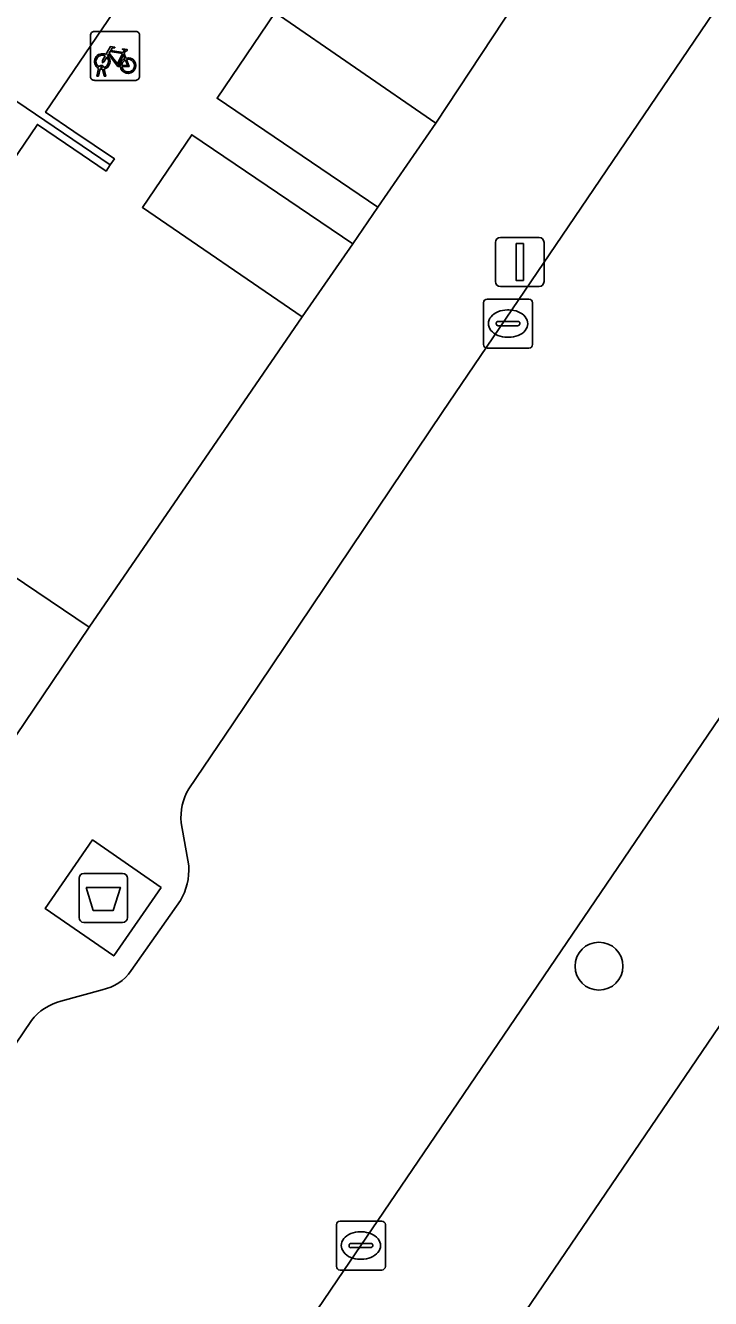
# Model space of a CAD drawing. Extents: x 159039 to 160102, y 381214 to 382524.
# Drawn here: x 159834.85 to 159848.84, y 382051.65 to 382077.64 of the extents above; entities that cross this region are included whole.
import ezdxf

# ---------------------------------------------------------------- set-up
doc = ezdxf.new("R2010")
doc.units = 0
for name, color, linetype in [('IMGEO_Afval_apart_plaats', 7, 'Continuous'), ('IMGEO_Boom', 7, 'Continuous'), ('IMGEO_Fietsenrek', 7, 'Continuous'), ('IMGEO_Groenvoorziening', 7, 'Continuous'), ('IMGEO_Kolk', 7, 'Continuous'), ('IMGEO_Lichtmast', 7, 'Continuous'), ('IMGEO_Pand', 7, 'Continuous'), ('IMGEO_Rijbaan_lokaal_gesloten', 7, 'Continuous'), ('IMGEO_Rijbaan_lokaal_open', 7, 'Continuous'), ('IMGEO_Voetpad_gesloten', 7, 'Continuous'), ('IMGEO_Voetpad_open', 7, 'Continuous')]:
    doc.layers.add(name, color=color, linetype=linetype)

msp = doc.modelspace()

# ---------------------------------------------------------------- linework, layer by layer
at = {"layer": 'IMGEO_Afval_apart_plaats'}
for p, q in [((159836.045, 382060.329), (159836.835, 382060.329)), ((159836.835, 382060.329), (159836.045, 382060.329)), ((159835.945, 382059.429), (159835.945, 382060.229)), ((159835.945, 382060.229), (159835.945, 382059.429)), ((159836.935, 382060.229), (159836.935, 382059.429)), ((159836.935, 382059.429), (159836.935, 382060.229)), ((159836.835, 382059.329), (159836.045, 382059.329)), ((159836.045, 382059.329), (159836.835, 382059.329))]:
    msp.add_line(p, q, dxfattribs=at)
msp.add_lwpolyline([(159836.088, 382060.043), (159836.792, 382060.043), (159836.643, 382059.573), (159836.237, 382059.573), (159836.088, 382060.043)], dxfattribs=at)
for centre, start, end in [((159836.045, 382060.229), 90, 180), ((159836.045, 382060.229), 90, 180), ((159836.835, 382060.229), 0, 90), ((159836.835, 382060.229), 360, 90), ((159836.045, 382059.429), 180, 270), ((159836.045, 382059.429), 180, 270), ((159836.835, 382059.429), 270, 0), ((159836.835, 382059.429), 270, 0)]:
    msp.add_arc(centre, 0.1, start, end, dxfattribs=at)
at = {"layer": 'IMGEO_Boom'}
msp.add_circle((159846.562, 382058.435), 0.489, dxfattribs=at)
at = {"layer": 'IMGEO_Fietsenrek'}
for p, q in [((159836.18, 382076.594), (159836.18, 382077.435)), ((159836.18, 382077.435), (159836.18, 382076.594)), ((159836.255, 382077.519), (159837.096, 382077.519)), ((159837.096, 382077.519), (159836.255, 382077.519)), ((159837.18, 382077.444), (159837.18, 382076.603)), ((159837.18, 382076.603), (159837.18, 382077.444)), ((159836.867, 382077.068), (159836.903, 382076.973)), ((159836.307, 382076.603), (159836.346, 382076.763)), ((159836.376, 382076.751), (159836.341, 382076.603)), ((159836.418, 382076.775), (159836.417, 382076.779)), ((159836.459, 382076.603), (159836.425, 382076.745)), ((159836.449, 382076.786), (159836.45, 382076.779)), ((159836.457, 382076.749), (159836.492, 382076.603)), ((159837.105, 382076.519), (159836.264, 382076.519)), ((159836.264, 382076.519), (159837.105, 382076.519)), ((159836.341, 382076.603), (159836.307, 382076.603)), ((159836.492, 382076.603), (159836.459, 382076.603))]:
    msp.add_line(p, q, dxfattribs=at)
for points in [[(159836.493, 382077.045), (159836.588, 382077.209), (159836.674, 382077.195), (159836.676, 382077.186), (159836.62, 382077.175), (159836.593, 382077.13), (159836.849, 382077.089)], [(159836.849, 382077.089), (159836.874, 382077.138), (159836.868, 382077.142), (159836.845, 382077.146), (159836.833, 382077.153), (159836.832, 382077.156), (159836.834, 382077.161), (159836.929, 382077.146), (159836.931, 382077.136), (159836.921, 382077.123), (159836.909, 382077.117), (159836.895, 382077.123), (159836.867, 382077.068)], [(159836.514, 382076.993), (159836.462, 382076.903), (159836.422, 382076.878), (159836.423, 382076.925), (159836.478, 382077.019)], [(159836.789, 382076.801), (159836.739, 382076.801), (159836.548, 382077.052), (159836.529, 382077.02)], [(159836.836, 382077.064), (159836.579, 382077.105), (159836.562, 382077.076), (159836.729, 382076.856), (159836.836, 382077.064)], [(159836.884, 382076.966), (159836.854, 382077.043), (159836.745, 382076.825), (159836.788, 382076.825)], [(159836.818, 382076.825), (159836.938, 382076.824), (159836.894, 382076.938)], [(159836.914, 382076.945), (159836.969, 382076.8), (159836.819, 382076.8)]]:
    msp.add_lwpolyline(points, dxfattribs=at)
for centre, radius, start, end in [((159836.258, 382077.441), 0.0779, 92.4484, 184.2845), ((159836.258, 382077.441), 0.0779, 92.4484, 184.2845), ((159837.102, 382077.441), 0.0779, 2.4484, 94.2845), ((159837.102, 382077.441), 0.0779, 2.4484, 94.2845), ((159836.42, 382076.904), 0.159, 62.6766, 242.1369), ((159836.42, 382076.904), 0.129, 63.3192, 238.903), ((159836.42, 382076.904), 0.129, 283.6043, 43.4302), ((159836.42, 382076.904), 0.159, 283.5766, 46.6042), ((159836.947, 382076.82), 0.159, 113.3408, 178.3217), ((159836.947, 382076.82), 0.159, 187.0065, 105.7708), ((159836.947, 382076.82), 0.129, 113.923, 177.9556), ((159836.947, 382076.82), 0.129, 188.6715, 104.5883), ((159836.4, 382076.775), 0.0499, 12.8025, 158.6934), ((159836.42, 382076.904), 0.159, 253.9967, 271.7867), ((159836.4, 382076.775), 0.0174, 12.8025, 163.4502), ((159836.42, 382076.904), 0.129, 253.415, 269.0204), ((159836.258, 382076.597), 0.0779, 182.4484, 274.2845), ((159836.258, 382076.597), 0.0779, 182.4484, 274.2845), ((159837.102, 382076.597), 0.0779, 272.4484, 4.2845), ((159837.102, 382076.597), 0.0779, 272.4484, 4.2845)]:
    msp.add_arc(centre, radius, start, end, dxfattribs=at)
at = {"layer": 'IMGEO_Groenvoorziening'}
for points in [[(159843.231, 382075.645), (159839.948, 382077.905), (159838.763, 382076.154), (159842.046, 382073.927)], [(159838.248, 382075.409), (159837.239, 382073.925), (159840.505, 382071.689), (159841.537, 382073.183)], [(159836.15, 382065.359), (159832.163, 382068.044), (159830.638, 382065.821), (159834.658, 382063.136)]]:
    msp.add_lwpolyline(points, close=True, dxfattribs=at)
msp.add_lwpolyline([(159862.708, 382077.341), (159844.024, 382049.865)], dxfattribs=at)
at = {"layer": 'IMGEO_Kolk'}
for p, q in [((159844.205, 382071.127), (159844.205, 382071.979)), ((159844.28, 382072.053), (159845.132, 382072.053)), ((159845.206, 382071.979), (159845.206, 382071.127)), ((159844.693, 382071.833), (159844.718, 382071.833)), ((159844.464, 382071.547), (159844.464, 382071.559)), ((159844.902, 382071.51), (159844.504, 382071.51)), ((159844.507, 382071.596), (159844.905, 382071.596)), ((159844.948, 382071.559), (159844.948, 382071.547)), ((159844.716, 382071.273), (159844.691, 382071.273)), ((159845.132, 382071.053), (159844.28, 382071.053)), ((159841.275, 382053.232), (159842.127, 382053.232)), ((159841.2, 382052.306), (159841.2, 382053.158)), ((159841.688, 382053.012), (159841.713, 382053.012)), ((159842.201, 382053.158), (159842.201, 382052.306)), ((159841.459, 382052.726), (159841.459, 382052.738)), ((159841.502, 382052.775), (159841.9, 382052.775)), ((159841.943, 382052.738), (159841.943, 382052.726)), ((159841.897, 382052.689), (159841.499, 382052.689)), ((159841.711, 382052.452), (159841.686, 382052.452)), ((159842.127, 382052.232), (159841.275, 382052.232))]:
    msp.add_line(p, q, dxfattribs=at)
for points in [[(159844.205, 382071.127), (159844.205, 382071.979)], [(159844.28, 382072.053), (159845.132, 382072.053)], [(159845.206, 382071.979), (159845.206, 382071.127)], [(159845.132, 382071.053), (159844.28, 382071.053)], [(159841.275, 382053.232), (159842.127, 382053.232)], [(159841.2, 382052.306), (159841.2, 382053.158)], [(159842.201, 382053.158), (159842.201, 382052.306)], [(159842.127, 382052.232), (159841.275, 382052.232)]]:
    msp.add_lwpolyline(points, dxfattribs=at)
for centre, radius, start, end in [((159844.282, 382071.977), 0.0765, 91.552, 178.448), ((159844.282, 382071.977), 0.0765, 91.552, 178.448), ((159845.13, 382071.977), 0.0765, 1.552, 88.448), ((159845.13, 382071.977), 0.0765, 1.552, 88.448), ((159844.504, 382071.556), 0.0403, 85.8775, 175.7526), ((159844.501, 382071.546), 0.0366, 178.938, 274.7102), ((159844.905, 382071.553), 0.043, 264.8664, 352.4533), ((159844.909, 382071.558), 0.0386, 1.7309, 96.639), ((159844.282, 382071.129), 0.0765, 181.552, 268.448), ((159844.282, 382071.129), 0.0765, 181.552, 268.448), ((159845.13, 382071.129), 0.0765, 271.552, 358.448), ((159845.13, 382071.129), 0.0765, 271.552, 358.448), ((159841.277, 382053.156), 0.0765, 91.552, 178.448), ((159841.277, 382053.156), 0.0765, 91.552, 178.448), ((159842.125, 382053.156), 0.0765, 1.552, 88.448), ((159842.125, 382053.156), 0.0765, 1.552, 88.448), ((159841.499, 382052.735), 0.0403, 85.8775, 175.7526), ((159841.496, 382052.725), 0.0366, 178.938, 274.7102), ((159841.9, 382052.732), 0.043, 264.8664, 352.4533), ((159841.904, 382052.737), 0.0386, 1.7309, 96.639), ((159841.277, 382052.308), 0.0765, 181.552, 268.448), ((159841.277, 382052.308), 0.0765, 181.552, 268.448), ((159842.125, 382052.308), 0.0765, 271.552, 358.448), ((159842.125, 382052.308), 0.0765, 271.552, 358.448)]:
    msp.add_arc(centre, radius, start, end, dxfattribs=at)
for centre, major_axis, ratio, start_param, end_param in [((159844.692, 382071.553), (-0.387, 0.002), 0.722429, 4.712389, 7.853982), ((159844.717, 382071.553), (-0.39, 0.002), 0.717154, 1.570796, 4.712389), ((159841.687, 382052.732), (-0.387, 0.002), 0.722429, 4.712389, 7.853982), ((159841.712, 382052.732), (-0.39, 0.002), 0.717154, 1.570796, 4.712389)]:
    msp.add_ellipse(centre, major_axis=major_axis, ratio=ratio, start_param=start_param, end_param=end_param, dxfattribs=at)
at = {"layer": 'IMGEO_Lichtmast'}
for p, q in [((159844.55, 382073.311), (159845.34, 382073.311)), ((159845.34, 382073.311), (159844.55, 382073.311)), ((159844.45, 382072.411), (159844.45, 382073.211)), ((159844.45, 382073.211), (159844.45, 382072.411)), ((159845.44, 382073.211), (159845.44, 382072.411)), ((159845.44, 382072.411), (159845.44, 382073.211)), ((159845.34, 382072.311), (159844.55, 382072.311)), ((159844.55, 382072.311), (159845.34, 382072.311))]:
    msp.add_line(p, q, dxfattribs=at)
msp.add_lwpolyline([(159844.87, 382073.186), (159845.02, 382073.186), (159845.02, 382072.436), (159844.87, 382072.436), (159844.87, 382073.186)], dxfattribs=at)
for centre, start, end in [((159844.55, 382073.211), 90, 180), ((159844.55, 382073.211), 90, 180), ((159845.34, 382073.211), 0, 90), ((159845.34, 382073.211), 360, 90), ((159844.55, 382072.411), 180, 270), ((159844.55, 382072.411), 180, 270), ((159845.34, 382072.411), 270, 0), ((159845.34, 382072.411), 270, 0)]:
    msp.add_arc(centre, 0.1, start, end, dxfattribs=at)
at = {"layer": 'IMGEO_Pand'}
for points in [[(159827.979, 382080.633), (159836.583, 382074.792), (159836.667, 382074.916), (159835.842, 382075.477), (159835.264, 382075.869), (159839.786, 382082.53), (159840.993, 382084.309), (159845.451, 382090.875), (159846.028, 382090.483), (159846.854, 382089.922), (159846.939, 382090.046), (159838.335, 382095.887)], [(159827.979, 382080.633), (159817.623, 382065.379), (159826.227, 382059.538), (159826.311, 382059.662), (159825.486, 382060.223), (159824.908, 382060.615), (159829.43, 382067.276), (159830.637, 382069.055), (159835.095, 382075.621), (159835.672, 382075.229), (159836.498, 382074.668), (159836.583, 382074.792)]]:
    msp.add_lwpolyline(points, close=True, dxfattribs=at)
at = {"layer": 'IMGEO_Rijbaan_lokaal_gesloten'}
for points in [[(159874.113, 382114.736), (159871.226, 382110.62), (159868.006, 382106.028), (159864.122, 382100.283), (159859.772, 382093.927), (159853.786, 382085.045), (159849.537, 382078.848), (159843.376, 382069.762), (159839.083, 382063.381), (159838.185, 382062.056)], [(159797.781, 381988.134), (159800.832, 381992.539), (159805.174, 381998.968), (159805.877, 382000), (159808.333, 382003.618), (159810.303, 382006.431), (159819.074, 382019.506), (159825.954, 382029.527), (159841.353, 382052.223), (159847.883, 382061.829), (159854.072, 382070.925), (159862.598, 382083.443), (159868.567, 382092.381), (159869.087, 382093.133)], [(159838.031, 382061.364), (159838.187, 382060.481)], [(159838.016, 382059.775), (159837.013, 382058.347)], [(159836.42, 382057.954), (159835.574, 382057.722)], [(159834.973, 382057.325), (159833.177, 382054.678), (159828.845, 382048.385), (159822.855, 382039.477), (159818.42, 382032.999), (159802.288, 382009.317), (159791.344, 381993.087)]]:
    msp.add_lwpolyline(points, dxfattribs=at)
for centre, radius, start, end in [((159839.19, 382061.469), 1.163, 149.7137, 185.1936), ((159836.942, 382060.409), 1.247, 329.4453, 3.3239), ((159836.237, 382058.874), 0.938, 281.2575, 325.8099), ((159835.847, 382056.656), 1.1, 104.3441, 142.5507)]:
    msp.add_arc(centre, radius, start, end, dxfattribs=at)
at = {"layer": 'IMGEO_Rijbaan_lokaal_open'}
for points in [[(159838.185, 382062.056), (159839.083, 382063.381), (159843.376, 382069.762), (159849.537, 382078.848), (159853.786, 382085.045), (159859.772, 382093.927), (159864.122, 382100.283), (159868.006, 382106.028), (159871.226, 382110.62), (159874.113, 382114.736)], [(159862.823, 382104.618), (159861.29, 382102.295), (159856.9, 382095.877), (159855.319, 382093.506), (159853.567, 382091.011), (159852.421, 382089.292), (159851.921, 382088.501), (159850.912, 382087.003), (159846.644, 382080.78), (159845.08, 382078.458), (159843.231, 382075.645), (159842.046, 382073.927), (159841.537, 382073.183), (159840.505, 382071.689), (159836.15, 382065.359), (159834.658, 382063.136), (159832.984, 382060.581), (159831.794, 382058.858), (159831.304, 382058.124), (159830.305, 382056.632), (159825.942, 382050.294)], [(159839.786, 382082.53), (159835.264, 382075.869), (159835.842, 382075.477), (159836.667, 382074.916), (159836.583, 382074.792), (159836.498, 382074.668), (159835.672, 382075.229), (159835.095, 382075.621), (159830.637, 382069.055), (159829.43, 382067.276), (159824.908, 382060.615), (159825.486, 382060.223), (159826.311, 382059.662), (159826.227, 382059.538), (159826.142, 382059.414), (159825.316, 382059.975), (159824.739, 382060.367), (159820.281, 382053.801), (159819.074, 382052.022), (159814.552, 382045.361)], [(159820.339, 382050.632), (159821.921, 382052.981), (159825.942, 382050.294), (159830.305, 382056.632), (159827, 382058.86), (159828.014, 382060.361), (159831.304, 382058.124), (159831.794, 382058.858), (159828.527, 382061.104), (159829.705, 382062.846), (159832.984, 382060.581), (159834.658, 382063.136), (159830.638, 382065.821), (159832.163, 382068.044), (159836.15, 382065.359), (159840.505, 382071.689), (159837.239, 382073.925), (159838.248, 382075.409), (159841.537, 382073.183), (159842.046, 382073.927), (159838.763, 382076.154), (159839.948, 382077.905), (159843.231, 382075.645), (159845.08, 382078.458)], [(159838.187, 382060.481), (159838.031, 382061.364)], [(159837.013, 382058.347), (159838.016, 382059.775)], [(159835.574, 382057.722), (159836.42, 382057.954)], [(159791.344, 381993.087), (159802.288, 382009.317), (159818.42, 382032.999), (159822.855, 382039.477), (159828.845, 382048.385), (159833.177, 382054.678), (159834.973, 382057.325)]]:
    msp.add_lwpolyline(points, dxfattribs=at)
msp.add_lwpolyline([(159837.625, 382060.043), (159836.655, 382058.644), (159835.254, 382059.615), (159836.224, 382061.014)], close=True, dxfattribs=at)
for centre, radius, start, end in [((159839.19, 382061.469), 1.163, 149.7137, 185.1936), ((159836.942, 382060.409), 1.247, 329.4453, 3.3239), ((159836.237, 382058.874), 0.938, 281.2575, 325.8099), ((159835.847, 382056.656), 1.1, 104.3441, 142.5507)]:
    msp.add_arc(centre, radius, start, end, dxfattribs=at)
at = {"layer": 'IMGEO_Voetpad_gesloten'}
msp.add_lwpolyline([(159837.625, 382060.043), (159836.224, 382061.014), (159835.254, 382059.615), (159836.655, 382058.644)], close=True, dxfattribs=at)
at = {"layer": 'IMGEO_Voetpad_open'}
for points in [[(159818.908, 382013.087), (159820.74, 382015.816), (159820.749, 382015.819), (159822.657, 382018.602), (159839.781, 382043.611), (159844.024, 382049.865), (159862.708, 382077.341), (159867.667, 382084.559), (159886.474, 382112.298)], [(159869.087, 382093.133), (159868.567, 382092.381), (159862.598, 382083.443), (159854.072, 382070.925), (159847.883, 382061.829), (159841.353, 382052.223), (159825.954, 382029.527), (159819.074, 382019.506)]]:
    msp.add_lwpolyline(points, dxfattribs=at)

doc.saveas('drawing.dxf')
